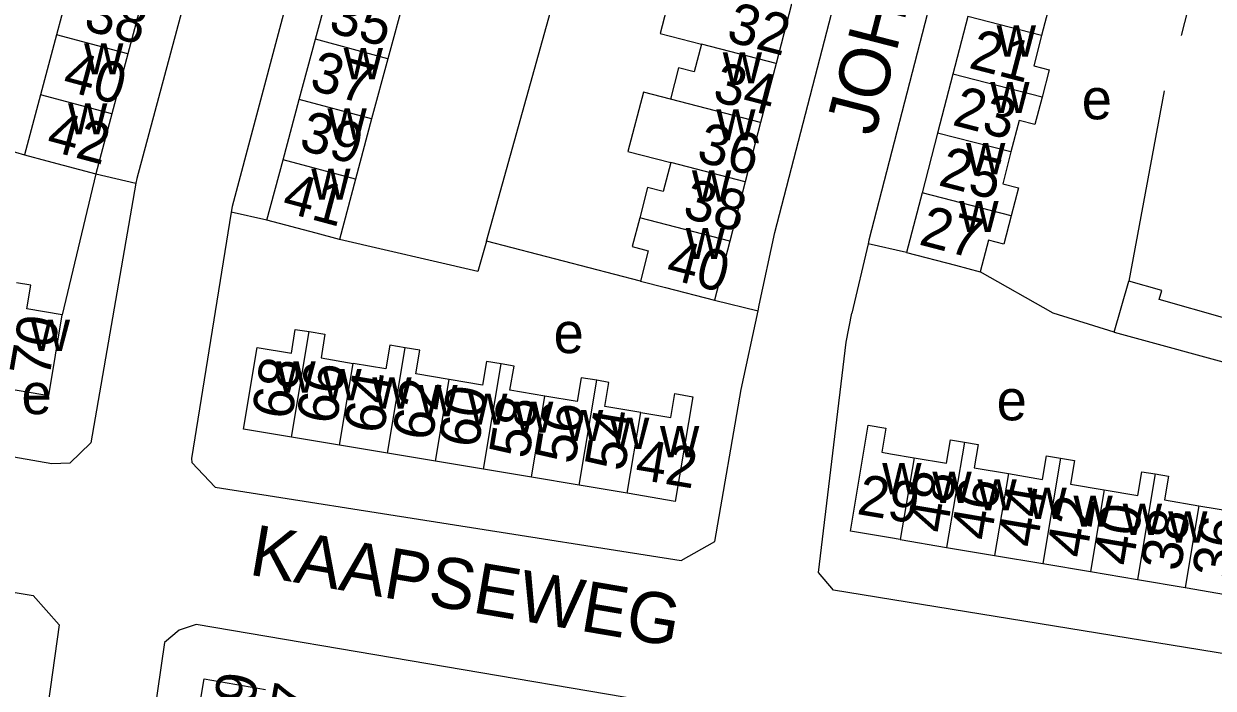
# Model space of a CAD drawing. Extents: x 163012 to 165277, y 382513 to 383987.
# Drawn here: x 163795.3 to 163912.4, y 383134.8 to 383200.2 of the extents above; entities that cross this region are included whole.
import ezdxf

# ---------------------------------------------------------------- set-up
doc = ezdxf.new("R2010")
doc.units = 0
for name, color, linetype in [('BLT_Basislijn', 7, 'Continuous'), ('BLT_Bebouwing', 7, 'Continuous'), ('BLT_Centroide', 7, 'Continuous'), ('BLT_Huisnummer', 7, 'Continuous'), ('BLT_Huisnummer_ tussenligend', 7, 'Continuous'), ('BLT_Onderverdeling_panden', 7, 'Continuous'), ('BLT_Straatnaam', 7, 'Continuous')]:
    doc.layers.add(name, color=color, linetype=linetype)

msp = doc.modelspace()

# ---------------------------------------------------------------- linework, layer by layer
at = {"layer": 'BLT_Basislijn'}
for p, q in [((163840.86, 383178.81), (163854.82, 383228.82)), ((163909.31, 383199.05), (163912.74, 383212.77)), ((163907.61, 383193.61), (163904.12, 383174.87)), ((163782.63, 383190.98), (163795.35, 383187.3)), ((163802.37, 383185.42), (163799.08, 383171.54)), ((163802.37, 383185.42), (163806.33, 383184.51)), ((163819.24, 383180.87), (163815.72, 383181.65)), ((163856.02, 383174.87), (163840.86, 383178.81)), ((163878.45, 383178.55), (163876.85, 383171.69)), ((163882.23, 383177.68), (163878.45, 383178.55)), ((163863.32, 383172.97), (163867.61, 383171.92))]:
    msp.add_line(p, q, dxfattribs=at)
for points in [[(163825.38, 383255.54), (163806.41, 383184.98), (163806.33, 383184.51)], [(163867.61, 383171.92), (163867.73, 383172.49), (163869.27, 383179.64), (163886.51, 383246.19)], [(163829.92, 383235.25), (163815.82, 383182.22), (163815.72, 383181.65)], [(163890.52, 383225.42), (163878.52, 383178.89), (163878.45, 383178.55)], [(163806.33, 383184.51), (163801.9, 383158.94), (163799.82, 383156.93), (163798.04, 383156.87), (163777.79, 383160.41)], [(163815.72, 383181.65), (163811.81, 383157.4), (163811.85, 383156.99), (163814.13, 383154.56), (163860.03, 383147.34), (163863.34, 383149.21), (163865.95, 383164.2), (163867.61, 383171.92)], [(163840.86, 383178.81), (163840.02, 383175.8), (163826.37, 383178.96)], [(163902.69, 383169.85), (163896.66, 383171.71), (163889.48, 383175.79)], [(163926.92, 383163.06), (163922.82, 383136.63), (163875.04, 383144.41), (163873.55, 383146.17), (163876.29, 383168.86), (163876.85, 383171.69)], [(163750.39, 383151.57), (163796.22, 383143.9), (163798.77, 383141.02), (163795.48, 383117.54), (163795.34, 383116.63)], [(163855.87, 383106.07), (163855.99, 383106.9), (163859.49, 383131.85), (163857.89, 383133.28), (163812.25, 383141.05), (163810.58, 383140.49), (163809.13, 383139.28), (163805.73, 383115.68), (163805.66, 383115.2)]]:
    msp.add_lwpolyline(points, dxfattribs=at)
at = {"layer": 'BLT_Bebouwing'}
for p, q in [((163800.1, 383205.04), (163798.51, 383199.13)), ((163824.02, 383198.68), (163825.61, 383204.62)), ((163807.12, 383203.16), (163805.54, 383197.24)), ((163832.74, 383202.7), (163831.14, 383196.77)), ((163870.89, 383202.14), (163869.38, 383196.31)), ((163888.28, 383200.94), (163886.8, 383195.26)), ((163798.51, 383199.13), (163796.93, 383193.22)), ((163822.42, 383192.74), (163824.02, 383198.68)), ((163805.54, 383197.24), (163803.95, 383191.33)), ((163831.14, 383196.77), (163829.55, 383190.83)), ((163869.38, 383196.31), (163867.86, 383190.47)), ((163886.8, 383195.26), (163885.29, 383189.45)), ((163796.93, 383193.22), (163795.35, 383187.3)), ((163820.83, 383186.81), (163822.42, 383192.74)), ((163803.95, 383191.33), (163802.37, 383185.42)), ((163829.55, 383190.83), (163827.96, 383184.9)), ((163867.86, 383190.47), (163866.35, 383184.64)), ((163885.29, 383189.45), (163883.76, 383183.56)), ((163819.24, 383180.87), (163820.83, 383186.81)), ((163827.96, 383184.9), (163826.37, 383178.96)), ((163866.35, 383184.64), (163864.83, 383178.8)), ((163883.76, 383183.56), (163882.23, 383177.68)), ((163864.83, 383178.8), (163863.32, 383172.97)), ((163902.69, 383169.85), (163904.12, 383174.87)), ((163826.38, 383158.7), (163821.66, 383159.49)), ((163831.11, 383157.91), (163826.38, 383158.7)), ((163835.83, 383157.12), (163831.11, 383157.91)), ((163840.55, 383156.33), (163835.83, 383157.12)), ((163845.28, 383155.54), (163840.55, 383156.33)), ((163850, 383154.75), (163845.28, 383155.54)), ((163854.73, 383153.96), (163850, 383154.75)), ((163881.62, 383149.41), (163886.18, 383148.64)), ((163886.18, 383148.64), (163890.9, 383147.84)), ((163890.9, 383147.84), (163895.64, 383147.04)), ((163895.64, 383147.04), (163900.34, 383146.25)), ((163900.34, 383146.25), (163904.97, 383145.47)), ((163904.97, 383145.47), (163909.66, 383144.68)), ((163909.66, 383144.68), (163914.39, 383143.88))]:
    msp.add_line(p, q, dxfattribs=at)
for points in [[(163862, 383204.45), (163861.93, 383204.18), (163859.4, 383204.83), (163857.97, 383199.26), (163862.03, 383198.21)], [(163898.59, 383204.58), (163897.83, 383201.65), (163896.31, 383202.05), (163895.54, 383199.05)], [(163862.03, 383198.21), (163861.32, 383195.46), (163859.78, 383195.86), (163858.98, 383192.78)], [(163895.54, 383199.05), (163894.76, 383196.06), (163896.28, 383195.67), (163895.58, 383192.97)], [(163858.98, 383192.78), (163856.31, 383193.47), (163854.79, 383187.64), (163859.01, 383186.54)], [(163895.58, 383192.97), (163894.88, 383190.28), (163893.32, 383190.69), (163892.51, 383187.58)], [(163892.51, 383187.58), (163891.7, 383184.46), (163893.25, 383184.06), (163892.53, 383181.28)], [(163795.35, 383187.3), (163797.54, 383186.71), (163802.37, 383185.42)], [(163859.01, 383186.54), (163858.27, 383183.69), (163856.73, 383184.09), (163855.96, 383181.11)], [(163826.37, 383178.96), (163824.07, 383179.58), (163819.24, 383180.87)], [(163855.96, 383181.11), (163855.22, 383178.27), (163856.79, 383177.86), (163856.02, 383174.87)], [(163892.53, 383181.28), (163891.81, 383178.5), (163890.29, 383178.9), (163889.48, 383175.79)], [(163882.23, 383177.68), (163887.07, 383176.42), (163889.48, 383175.79)], [(163799.08, 383171.54), (163795.59, 383172.12), (163795.98, 383174.46), (163794.58, 383174.69)], [(163856.02, 383174.87), (163858.48, 383174.23), (163863.32, 383172.97)], [(163917.29, 383175.49), (163915.71, 383169.37), (163914.35, 383169.73), (163913.57, 383171.21), (163907.11, 383173.04), (163907.37, 383173.94), (163904.12, 383174.87)], [(163792.86, 383164.42), (163797.75, 383163.6), (163799.08, 383171.54)], [(163821.66, 383159.49), (163816.93, 383160.28), (163818.28, 383168.33), (163821.64, 383167.76), (163822.03, 383170.11), (163823.4, 383169.89)], [(163823.4, 383169.89), (163824.95, 383169.63), (163824.56, 383167.29), (163827.73, 383166.76)], [(163902.69, 383169.85), (163915.56, 383166.32), (163920.4, 383165.07)], [(163832.84, 383168.29), (163831.35, 383168.54), (163830.96, 383166.21), (163827.73, 383166.76)], [(163837.17, 383165.17), (163833.89, 383165.72), (163834.28, 383168.05), (163832.84, 383168.29)], [(163842.29, 383166.7), (163840.85, 383166.93), (163840.47, 383164.61), (163837.17, 383165.17)], [(163846.61, 383163.54), (163843.17, 383164.11), (163843.57, 383166.48), (163842.29, 383166.7)], [(163851.73, 383165.09), (163850.17, 383165.35), (163849.78, 383163.01), (163846.61, 383163.54)], [(163856.06, 383161.92), (163852.52, 383162.51), (163852.92, 383164.89), (163851.73, 383165.09)], [(163856.06, 383161.92), (163859, 383161.43), (163859.4, 383163.78), (163861.17, 383163.48), (163859.44, 383153.17), (163854.73, 383153.96)], [(163881.62, 383149.41), (163880.64, 383149.57), (163876.7, 383150.24), (163878.46, 383160.66), (163880.18, 383160.37), (163879.79, 383158.01), (163880.64, 383157.86), (163882.98, 383157.47)], [(163882.98, 383157.47), (163886.18, 383156.93), (163886.57, 383159.23), (163887.93, 383159.01)], [(163887.93, 383159.01), (163889.28, 383158.78), (163888.89, 383156.47), (163892.26, 383155.9)], [(163892.26, 383155.9), (163895.62, 383155.33), (163896.02, 383157.65), (163897.39, 383157.42)], [(163897.39, 383157.42), (163898.77, 383157.18), (163898.38, 383154.86), (163901.7, 383154.3)], [(163901.7, 383154.3), (163905.02, 383153.74), (163905.42, 383156.09), (163906.72, 383155.87)], [(163906.72, 383155.87), (163908.02, 383155.65), (163907.63, 383153.31), (163911.02, 383152.74)], [(163911.02, 383152.74), (163914.42, 383152.16), (163914.81, 383154.47), (163916.14, 383154.25)], [(163817.88, 383127.51), (163816.76, 383127.7), (163811.83, 383128.53), (163813.04, 383135.68), (163819.1, 383134.64)]]:
    msp.add_lwpolyline(points, dxfattribs=at)
at = {"layer": 'BLT_Onderverdeling_panden'}
for p, q in [((163895.54, 383199.05), (163888.28, 383200.94)), ((163805.54, 383197.24), (163798.51, 383199.13)), ((163831.14, 383196.77), (163824.02, 383198.68)), ((163869.38, 383196.31), (163862.03, 383198.21)), ((163895.58, 383192.97), (163886.8, 383195.26)), ((163803.95, 383191.33), (163796.93, 383193.22)), ((163829.55, 383190.83), (163822.42, 383192.74)), ((163867.86, 383190.47), (163858.98, 383192.78)), ((163892.51, 383187.58), (163885.29, 383189.45)), ((163827.96, 383184.9), (163820.83, 383186.81)), ((163866.35, 383184.64), (163859.01, 383186.54)), ((163892.53, 383181.28), (163883.76, 383183.56)), ((163864.83, 383178.8), (163855.96, 383181.11)), ((163821.66, 383159.49), (163823.4, 383169.89)), ((163831.11, 383157.91), (163832.84, 383168.29)), ((163826.38, 383158.7), (163827.73, 383166.76)), ((163840.55, 383156.33), (163842.29, 383166.7)), ((163835.83, 383157.12), (163837.17, 383165.17)), ((163850, 383154.75), (163851.73, 383165.09)), ((163845.28, 383155.54), (163846.61, 383163.54)), ((163854.73, 383153.96), (163856.06, 383161.92)), ((163887.93, 383159.01), (163886.18, 383148.64)), ((163882.98, 383157.47), (163881.62, 383149.41)), ((163897.39, 383157.42), (163895.64, 383147.04)), ((163892.26, 383155.9), (163890.9, 383147.84)), ((163906.72, 383155.87), (163904.97, 383145.47)), ((163901.7, 383154.3), (163900.34, 383146.25)), ((163911.02, 383152.74), (163909.66, 383144.68))]:
    msp.add_line(p, q, dxfattribs=at)

# ---------------------------------------------------------------- texts
at = {"layer": 'BLT_Centroide'}
for s, p in [('w', (163891.11, 383196.97)), ('w', (163801.23, 383195.22)), ('w', (163826.79, 383194.75)), ('w', (163864.13, 383194.34)), ('w', (163890.48, 383191.41)), ('e', (163899.49, 383190.8)), ('w', (163799.65, 383189.31)), ('w', (163825.2, 383188.81)), ('w', (163863.49, 383188.72)), ('w', (163888.09, 383185.38)), ('w', (163823.6, 383182.88)), ('w', (163861.1, 383182.69)), ('w', (163887.43, 383179.69)), ('w', (163860.48, 383177.03)), ('w', (163795.97, 383167.98)), ('e', (163847.47, 383167.77)), ('w', (163820.17, 383163.88)), ('w', (163824.69, 383163.12)), ('w', (163829.61, 383162.3)), ('e', (163795.06, 383161.76)), ('w', (163834.14, 383161.55)), ('e', (163891.11, 383161.15)), ('w', (163839.06, 383160.72)), ('w', (163843.58, 383159.92)), ('w', (163848.5, 383159.11)), ('w', (163853.03, 383158.34)), ('w', (163857.95, 383157.52)), ('w', (163879.84, 383153.86)), ('w', (163884.78, 383153.02)), ('w', (163889.22, 383152.27)), ('w', (163894.14, 383151.44)), ('w', (163898.67, 383150.67)), ('w', (163903.53, 383149.86)), ('w', (163908, 383149.11))]:
    msp.add_text(s, height=4, dxfattribs=at).set_placement(p)
at = {"layer": 'BLT_Huisnummer'}
for s, rotation, p in [('21', 345.4262, (163888.24, 383195.89)), ('37', 344.9791, (163823.3, 383193.77)), ('34', 345.4414, (163863, 383192.65)), ('42', 344.9953, (163797.36, 383187.84)), ('41', 344.9941, (163820.58, 383181.76)), ('27', 345.4302, (163883.33, 383178.5)), ('40', 345.4445, (163858.38, 383175.2)), ('70', 80.1542, (163797.78, 383165.23)), ('68', 80.5088, (163821.65, 383161.1)), ('66', 80.5111, (163826.05, 383160.64)), ('62', 80.5088, (163835.49, 383159.01)), ('58', 80.5074, (163845.01, 383157.26)), ('54', 80.505, (163854.44, 383156.03)), ('42', 350.5071, (163855.37, 383155.41)), ('48', 80.4259, (163886.18, 383149.92)), ('29', 350.4198, (163877.24, 383151.94)), ('42', 80.4269, (163899.92, 383147.47)), ('38', 80.4395, (163909.19, 383146.18)), ('59', 80.2971, (163817.44, 383130.05))]:
    msp.add_text(s, height=4, rotation=rotation, dxfattribs=at).set_placement(p)
at = {"layer": 'BLT_Huisnummer_ tussenligend'}
for s, rotation, p in [('38', 344.9874, (163801.05, 383199.65)), ('35', 344.9791, (163825.18, 383199.44)), ('32', 345.4455, (163864.36, 383198.54)), ('40', 344.9874, (163798.96, 383193.74)), ('23', 345.4262, (163886.62, 383190.27)), ('39', 344.9791, (163822.27, 383187.86)), ('36', 345.4414, (163861.42, 383186.71)), ('25', 345.4262, (163885.24, 383184.33)), ('38', 345.4414, (163860.05, 383181.16)), ('64', 80.5088, (163830.69, 383159.69)), ('60', 80.5074, (163840.03, 383158.3)), ('56', 80.505, (163849.55, 383156.73)), ('46', 80.4269, (163890.52, 383149.19)), ('44', 80.4269, (163895.04, 383148.5)), ('40', 80.4395, (163904.5, 383146.69)), ('36', 80.4835, (163914.26, 383145.43)), ('57', 80.2945, (163822.96, 383129.01))]:
    msp.add_text(s, height=4, rotation=rotation, dxfattribs=at).set_placement(p)
at = {"layer": 'BLT_Straatnaam'}
for s, rotation, p in [('JOHANNES VERMEERSTRAAT', 75.5938, (163879.08, 383189.03)), ('KAAPSEWEG', 350.3849, (163817.36, 383145.97))]:
    msp.add_text(s, height=5, rotation=rotation, dxfattribs=at).set_placement(p)

doc.saveas('drawing.dxf')
